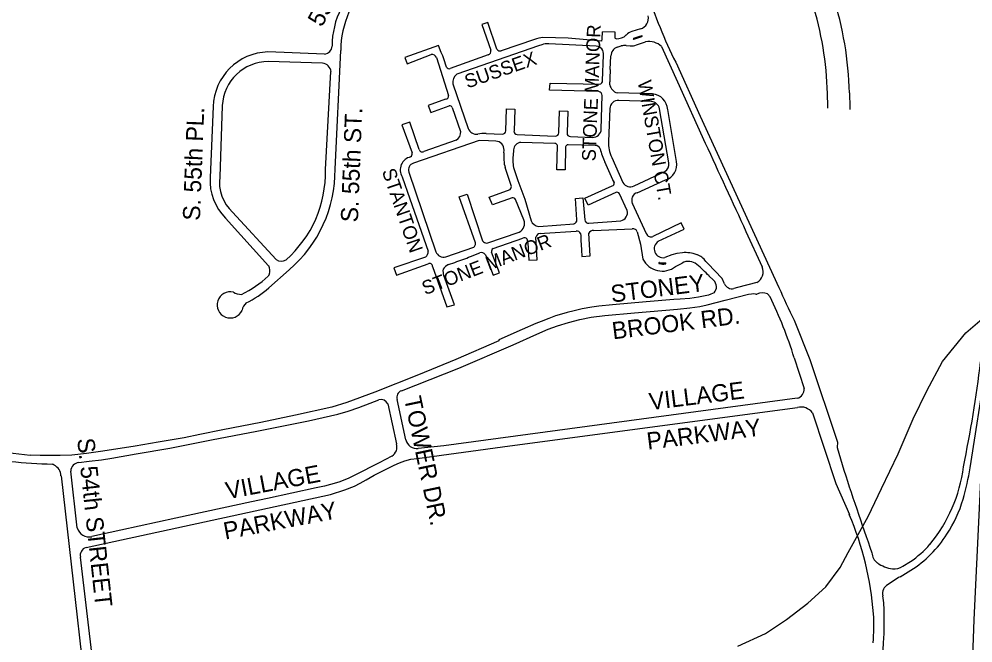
# Model space of a CAD drawing. Extents: x 0 to 712119, y 0 to 761125.
# Drawn here: x 665756 to 668534, y 728717 to 730533 of the extents above; entities that cross this region are included whole.
import ezdxf

# ---------------------------------------------------------------- set-up
doc = ezdxf.new("R2010")
doc.units = 0
for name, color, linetype in [('PAVED ROADS', 7, 'Continuous'), ('stream or creek', 7, 'Continuous'), ('street names', 7, 'Continuous')]:
    doc.layers.add(name, color=color, linetype=linetype)

msp = doc.modelspace()

# ---------------------------------------------------------------- linework, layer by layer
at = {"layer": 'PAVED ROADS'}
for points in [[(667147.1, 730444.6), (667121.4, 730523), (667103.5, 730516.8), (667129.8, 730441.6)], [(667565.6, 730504), (667540.1, 730496.4)], [(667257.1, 730472.9), (667160.2, 730440.1)], [(667453, 730468.1), (667354.9, 730476.8), (667281.4, 730479.1)], [(667494.8, 730475.3), (667493, 730476), (667492.1, 730476.9), (667491.5, 730478.3), (667492.1, 730494.5), (667455.1, 730495.6)], [(667559.7, 730480.8), (667545.2, 730475.9)], [(667545.9, 730474), (667560.3, 730478.9), (667569.7, 730482.1)], [(667569.1, 730484), (667559.7, 730480.8)], [(666984.8, 730435.5), (666977.1, 730456), (666879.3, 730420.3), (666885.7, 730402.6), (666956, 730429.2)], [(667278, 730458), (667268.8, 730454.9), (667030.6, 730371.8)], [(667436.2, 730453.4), (667298.2, 730460.9)], [(667497.3, 730451), (667509.4, 730454.4)], [(667523.6, 730455.9), (667535.9, 730454.5)], [(667553.5, 730457.4), (667580.4, 730466.4)], [(667626.6, 730452.3), (667673.1, 730349.8), (667754.1, 730171.8)], [(666645.2, 730430.8), (666480.5, 730436.9)], [(666676, 730095.7), (666692.4, 730441.5)], [(666971.2, 730420.5), (667006.4, 730309.8)], [(667001, 730393), (667001, 730393), (666992.6, 730417.3)], [(667122.1, 730428.3), (667011.4, 730388.9)], [(667455.2, 730353.6), (667457.7, 730427.6)], [(667477.1, 730385.9), (667479, 730425.7)], [(666639.5, 730404), (666481.6, 730409.2)], [(667668.2, 730406.8), (667739.6, 730250.4), (667968.7, 729751.2)], [(666648.1, 730094.3), (666664.2, 730379.5)], [(667019.4, 730343.9), (667063.8, 730214.3)], [(667444.1, 730321.4), (667301, 730325.8), (667302, 730346.4), (667446.7, 730343.1)], [(667476.2, 730340.7), (667475.9, 730349.8)], [(667451.4, 730212.4), (667454.2, 730309.9)], [(667600.1, 730315.2), (667497.4, 730317.6)], [(668111.3, 730273), (668111.2, 730278.2), (668110.2, 730316)], [(668174.1, 730317.8), (668175.3, 730275.1), (668175.5, 730269.1)], [(666321.3, 730277.7), (666312.2, 730071.3)], [(666347.4, 730280.5), (666340.2, 730073.5)], [(666997.9, 730299.1), (666947.2, 730281.1), (666954.7, 730260.6), (667008.6, 730279.8)], [(667596.8, 730292.4), (667502.1, 730295.9)], [(667017.2, 730275), (667041.8, 730205.8)], [(667173.2, 730207.5), (667175.5, 730271.2), (667199.5, 730270.4), (667197.2, 730206.6)], [(667327.7, 730201.9), (667330, 730265.6), (667353.9, 730264.8), (667351.6, 730201)], [(667476.2, 730271.8), (667472.7, 730176.1)], [(667648.2, 730114.3), (667620.6, 730271.7)], [(667670.4, 730117.7), (667644.7, 730268.9)], [(666921.1, 730152.9), (666893.5, 730232.4), (666870.8, 730224.6), (666900.5, 730142.8)], [(667116.5, 730199.5), (667162.8, 730197.8)], [(667206.8, 730196.2), (667317.3, 730192.2)], [(667095.4, 730178.9), (666904.1, 730113.1)], [(667028.8, 730180.1), (666934.5, 730147.4)], [(667144.1, 730177.2), (667122.8, 730177.9), (667095.4, 730178.9)], [(667316.3, 730170.7), (667217.1, 730173.8)], [(667433.6, 730165), (667354.6, 730167)], [(667361.3, 730190.6), (667425.5, 730188.3)], [(667167.9, 730143.2), (667168.2, 730151.3)], [(667195.5, 730151.9), (667194.7, 730135.9)], [(667347.1, 730160.4), (667346.1, 730093.6), (667322, 730093.6), (667323.4, 730164.2)], [(667489.3, 730055.5), (667461.9, 730116.7)], [(667482.1, 730130), (667514.2, 730056.6)], [(666890.9, 730087.4), (666969.9, 729855.5)], [(667189.2, 730048.3), (667171.5, 730100.1)], [(667197.4, 730095.1), (667208.5, 730063), (667229.1, 730008), (667246.7, 729945.6)], [(667546.8, 730047.5), (667636.1, 730088.7)], [(666871.3, 730073.6), (666894.2, 730009), (666946.8, 729856.9)], [(667489.2, 730055.6), (667486.8, 730062.1), (667489.3, 730055.5)], [(667556.2, 730027.3), (667638.7, 730064.3)], [(667192, 730012.2), (667134.5, 729992.1), (667125.1, 730014), (667186.2, 730036.4)], [(667493.7, 730028), (667413.3, 729991), (667403.2, 730011.8), (667483.2, 730047.6)], [(667084.8, 729881.7), (667037.6, 730015.6), (667060.3, 730023.4), (667105.4, 729886.8)], [(667225.7, 729947.9), (667201.6, 730007.4)], [(667380.5, 729948.4), (667376.2, 730010.7), (667398, 730012.4), (667403.2, 729948.6)], [(667526.6, 729975.7), (667504.8, 730024.3)], [(667583.1, 729908), (667542.4, 729995.4)], [(666357.3, 729953.2), (666482.7, 729814.3)], [(666377.5, 729970.4), (666504.6, 729832.5)], [(667415.4, 729938.1), (667508, 729945.7)], [(667269.1, 729929), (667371.9, 729936.7)], [(667428.8, 729917.4), (667541.7, 729921.8)], [(667617.3, 729885.7), (667692.6, 729921.1), (667683.7, 729939.2), (667601.9, 729899.7)], [(667118.3, 729880.8), (667212.4, 729912.4)], [(667136.5, 729864.4), (667222.5, 729895)], [(667237.1, 729880.9), (667240.7, 729830.6), (667265, 729832), (667260.4, 729897.9)], [(667273.2, 729908.5), (667285.5, 729909.3), (667378.1, 729915.2)], [(667390.8, 729908.1), (667391.4, 729901.5), (667392, 729888.7), (667393.3, 729861.1), (667395.1, 729841.6), (667418.8, 729843.5), (667415.4, 729909)], [(667555.7, 729913), (667565.3, 729877.7), (667572.5, 729834.1)], [(667872.7, 729914.2), (667919.7, 729811.1)], [(666998.4, 729840.3), (667080, 729868.8)], [(666939.2, 729839.9), (666847.6, 729808.7), (666855.3, 729787.3), (666947.6, 729820.4)], [(667070.9, 729841.2), (667097.9, 729852.5)], [(667113.8, 729846.7), (667136.1, 729787.2), (667155.3, 729794.1), (667131.7, 729854.3)], [(667687.8, 729852.4), (667671.8, 729850.2), (667656.4, 729846), (667636.1, 729838.5)], [(666960.2, 729812.9), (667001.4, 729694.6), (667023.8, 729701.2), (666992.5, 729786.1)], [(667006.7, 729817.9), (667025.1, 729824.4)], [(667620.2, 729820.9), (667620.2, 729820.9)], [(667667.7, 729812.1), (667686.8, 729822.6)], [(667810.2, 729762.2), (667803.1, 729777.1), (667761.7, 729821.5), (667755.9, 729827.4)], [(666485.1, 729790.9), (666481.5, 729784.3)], [(666483.5, 729750), (666542.4, 729803.1)], [(667765, 729785.1), (667778.4, 729772.3)], [(667904.6, 729765.6), (667847.7, 729751.2), (667837.7, 729748.7)], [(667780.4, 729736.2), (667770.3, 729731.5), (667763.3, 729729.2), (667734.5, 729723.1), (667709.6, 729719.2), (667681.1, 729717.2), (667662.7, 729716.1), (667582.4, 729709.4), (667483.6, 729701.1), (667444.5, 729697.3), (667423.8, 729694.5), (667396, 729688.8), (667372.2, 729683.3), (667352.2, 729678.5), (667335, 729673.6), (667317.9, 729668.6), (667298.5, 729661), (667276.3, 729652.6), (667260.6, 729646.2), (667220.7, 729628.9), (667153.4, 729598.8), (667152.8, 729595.9), (667027.4, 729542), (666918.9, 729497.2), (666792, 729446.7), (666710.7, 729416.6), (666666.4, 729403.1), (666560.9, 729379.5), (666460.1, 729358.6), (666349.7, 729337.1), (666282.6, 729323.4), (666236.9, 729314.1), (666161.1, 729301.2), (666093.8, 729289.9), (665999.7, 729275.2), (665952.6, 729268.6), (665909.7, 729263.7), (665876, 729262.3), (665848.3, 729262.2), (665817.7, 729262.6), (665788.4, 729263.7)], [(666869.4, 729451), (667036.4, 729516.8), (667194.3, 729584.4), (667263.7, 729615.7), (667296.2, 729630.3), (667324.1, 729640), (667355.7, 729649.6), (667389.1, 729658.2), (667421.6, 729664.6), (667462, 729670.3), (667548.3, 729677.5), (667673.7, 729688.2), (667708.8, 729691.8), (667738.1, 729696), (667759.5, 729700.8), (667812, 729714), (667880.3, 729731.5), (667888.5, 729733.2), (667894.3, 729733.8), (667899.9, 729733.1), (667902.6, 729732.4), (667904.7, 729732.3)], [(667935.1, 729732.7), (667942.8, 729724.4)], [(668012.8, 729656.5), (668058.9, 729542.2), (668139.6, 729300.8), (668138.4, 729285.8), (668152.6, 729235.9)], [(668013, 729546.7), (668042.5, 729457.4)], [(668525.2, 729226.8), (668570.9, 729518), (668551.8, 729109.4), (668536.5, 728784.5), (668532.1, 728677.8), (668489.4, 727875.9), (668469.1, 727424.4), (668456.8, 727167.9)], [(665929.9, 729242.1), (665960.3, 729245.6), (665995.5, 729249.7), (666025.6, 729254.6), (666096.9, 729266.8), (666195, 729284.2), (666316.5, 729307.8), (666448, 729332.8), (666598.9, 729362.8), (666683.9, 729382.3), (666714.4, 729391.8), (666745.3, 729402.1), (666778.5, 729414.7), (666803.9, 729424.6)], [(666882, 729308.4), (666856.5, 729425.5)], [(668021.8, 729428.8), (666992.8, 729291), (666918.5, 729282.5)], [(665951.1, 728994.2), (666662.5, 729148.7), (666704.5, 729162.2), (666732.6, 729173.3), (666749.1, 729181.9), (666766.6, 729192), (666789.9, 729205.4), (666815.5, 729218.2), (666848.5, 729234.4), (666863.8, 729241), (666879.2, 729246.6), (666896.3, 729251.4), (666915.2, 729254), (667184.9, 729290.2), (668022.4, 729402.2)], [(666829.7, 729412.8), (666854.7, 729296.8)], [(668066.3, 729386.6), (668134.4, 729181.1), (668173.7, 729090.8)], [(666841.6, 729260.8), (666804.7, 729241), (666733.2, 729205.2), (666713.9, 729195.8), (666686.6, 729184.7), (666662.7, 729178), (666645.1, 729173.4), (666620.7, 729168.2), (666479.3, 729137), (666432.8, 729127.2), (666211.9, 729079.9), (666052.6, 729044.8), (665967.6, 729026.2), (665967.6, 729026.2)], [(665878, 729203.3), (665978.5, 728320.5)], [(665924.8, 729051.5), (665906.3, 729216.8)], [(666010, 728325.5), (665934.5, 728966.8)], [(668329.4, 728940), (668352, 728953.7)], [(668321.7, 728909.6), (668352.6, 728928.3)], [(668259, 728425.5), (668259, 728425.5), (668273.5, 728717.5), (668275, 728744)]]:
    msp.add_lwpolyline(points, dxfattribs=at)
for centre, radius, start, end in [((669057.9, 731094.7), 1550.7, 198.1418, 206.337), ((667142.5, 730289.5), 1032, 1.5731, 17.5135), ((666911.1, 730453.3), 243.8, 153.0309, 179.8741), ((667142.5, 730289.5), 968, 1.5731, 17.5135), ((666980, 730437.3), 287.6, 156.4592, 179.1531), ((667555.6, 730535.5), 33, 287.5846, 11.4035), ((667299, 730359.8), 120.6, 98.3996, 110.3677), ((666511.3, 730553.2), 945.5, 354.838, 356.5066), ((667496.8, 730515.1), 39.8, 267.1144, 313.4727), ((667550.4, 730462.8), 35.1, 107.1438, 138.24), ((667545.6, 730475), 1, 108.697, 288.697), ((667569.4, 730483), 1, 288.697, 108.697), ((666643.1, 730454.9), 24.2, 275.0938, 357.406), ((667157.4, 730453.1), 13.3, 219.5632, 282.3392), ((667295.8, 730405.3), 55.7, 87.5315, 108.7256), ((667436.1, 730431.5), 21.9, 349.7079, 89.7223), ((667508.5, 730423.7), 29.5, 112.1853, 176.0734), ((667525, 730373.4), 82.5, 90.9487, 100.9314), ((667538.6, 730492.8), 38.4, 266.0396, 292.8755), ((667590.3, 730415.9), 51.4, 45.0179, 101.0536), ((666484.9, 730273.3), 163.7, 91.5458, 178.4629), ((666958.8, 730416.5), 13, 18.0236, 102.8814), ((666886.5, 730381.5), 112.2, 24.3809, 28.7945), ((666841.5, 730366.9), 159.3, 18.4368, 22.4814), ((667118.2, 730439.4), 11.7, 288.9352, 10.8549), ((666483.4, 730273.1), 136.2, 90.7533, 176.865), ((666636.9, 730376.6), 27.6, 6.2021, 84.4496), ((667007.9, 730395.2), 7.25, 197.6603, 298.5131), ((667048, 730348.7), 29, 126.9396, 189.454), ((776437.9, 726788.4), 109020.2, 178.108993, 178.127959), ((667445, 730353.2), 10.3, 279.6473, 1.7487), ((667508.2, 730348.8), 33, 194.2355, 250.9796), ((666996.3, 730309.1), 10.2, 279.433, 3.9453), ((667442.4, 730309.8), 11.8, 0.7256, 81.8424), ((667594.8, 730265.4), 50.1, 3.9516, 83.8647), ((667010.8, 730273.6), 6.55, 12.1182, 109.1942), ((667501.2, 730270.9), 25, 87.9342, 177.9351), ((667595.9, 730267.5), 25, 9.7594, 87.9342), ((667476.2, 730271.8), 0.000000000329, 315, 21.4218), ((667016.9, 730202.3), 25.2, 298.1615, 8.0362), ((667087.4, 730222.4), 24.9, 198.9175, 279.5893), ((667112, 730075.5), 124, 87.9342, 99.5142), ((667163.2, 730207.8), 10, 267.9342, 358.1952), ((667207.1, 730206.2), 10, 177.9342, 267.9342), ((667317.7, 730202.2), 10, 267.9342, 357.9342), ((667361.6, 730200.6), 10, 177.9342, 267.9342), ((667426.4, 730213.3), 25, 267.9342, 357.9342), ((667095.4, 730178.9), 0.000000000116, 0, 57.545), ((667143.2, 730152.2), 25, 357.9147, 87.9342), ((667220.2, 730149.1), 24.9, 97.1875, 173.6722), ((667315.9, 730163.2), 7.55, 8.0293, 86.6083), ((667355.3, 730158.6), 8.43, 95.0672, 167.0821), ((667562.2, 730170.3), 89.7, 176.268, 206.703), ((1118765.1, 937615.7), 496431.1, 204.700218, 204.732941), ((666888.6, 730140.9), 12.1, 307.92, 9.2338), ((666929.6, 730154.5), 8.61, 190.7205, 305.0222), ((667278.5, 730130.6), 111.3, 173.4801, 195.8991), ((667433.4, 730149), 15.9, 21.7294, 89.2933), ((667629.2, 730198.2), 186.1, 193.4431, 205.9667), ((666904.7, 730093.5), 38.9, 102.8702, 210.6849), ((666910.4, 730093.6), 20.5, 108.0181, 197.4826), ((667288.4, 730121.8), 94.8, 171.4347, 196.3144), ((667622.7, 730110.7), 25.7, 301.3273, 8.0538), ((667625, 730108.5), 46.3, 287.1884, 11.5011), ((666306.7, 730087.2), 341.5, 311.6025, 1.191), ((666298.4, 730091.2), 377.6, 310.2519, 0.6832), ((666466.9, 730062.8), 155, 176.8602, 224.9753), ((666459.7, 730058.5), 120.5, 172.8491, 226.9736), ((667482.2, 730054.6), 7.1, 277.7652, 7.7472), ((667535.3, 730069.1), 24.5, 210.7754, 298.1044), ((667176.1, 730045.3), 13.5, 319.1383, 13.0342), ((667497.1, 730019.9), 8.84, 30.1627, 112.987), ((667194.1, 730004.4), 8.09, 22.0296, 104.8587), ((667562.2, 730005.8), 22.3, 105.5193, 207.5579), ((667503.6, 729969.2), 24, 280.6012, 15.8331), ((667200.1, 729937.3), 27.7, 296.1772, 22.4978), ((667271.7, 729955.9), 27, 202.3881, 264.59), ((667368.6, 729948.1), 11.8, 285.7714, 1.7606), ((667414.8, 729949.8), 11.7, 186.2418, 272.8938), ((667426.9, 729905.5), 12, 81.0403, 163.1637), ((667544.4, 729910.4), 11.7, 12.8625, 103.1413), ((667227.4, 729885.9), 10.3, 38.6089, 118.4572), ((667213.2, 729883.2), 24, 354.5157, 22.2747), ((667274.7, 729893.7), 14.9, 95.9706, 163.6345), ((667380.8, 729905.1), 10.4, 16.6266, 105.0823), ((667596.3, 729912.3), 13.8, 197.9531, 293.8489), ((667076.5, 729875.2), 7.3, 298.9489, 336.7964), ((667070.8, 729879.3), 14.2, 330.7409, 9.5311), ((667117.3, 729895.4), 14.7, 216.1592, 274.1236), ((667140, 729856.6), 8.57, 114.0918, 195.2478), ((667631.4, 729864), 25.9, 123.1722, 280.3957), ((666931.3, 729853.7), 15.8, 299.8245, 11.6745), ((666992.6, 729863.9), 24.2, 200.1535, 283.723), ((613946, 874114.8), 153743.6, 290.19671, 290.214877), ((667101.9, 729838.8), 14.3, 33.4071, 106.4431), ((667629.2, 729862.3), 63.3, 206.4522, 307.464), ((667697.1, 729761.9), 90.9, 69.1994, 95.8859), ((667712.3, 729795.8), 53.9, 35.9199, 71.4826), ((666457.3, 729799.9), 29.3, 342.159, 29.5082), ((666519.4, 729852.3), 24.7, 233.2836, 304.3892), ((666951.4, 729812.5), 8.75, 2.6872, 116.2396), ((667014.8, 729791.8), 27.3, 107.2443, 152.3384), ((667620.9, 729822.4), 1.71, 93.3486, 245.6853), ((667631.2, 729861), 41.6, 254.6048, 280.058), ((667632.6, 729871.2), 48.5, 255.9461, 276.4169), ((667637.9, 729821.4), 1.55, 292.8356, 86.849), ((667705.2, 729788.9), 38.4, 49.9793, 118.6142), ((667240, 729265.4), 738.8, 44.7055, 48.4556), ((667887, 729796.7), 35.7, 299.5205, 23.845), ((666256.7, 730029.6), 332.8, 296.2086, 312.4939), ((667031.1, 729799.4), 40.8, 172.8718, 199.0217), ((666278.2, 729991.4), 317, 296.0207, 310.3833), ((667760.7, 729753.2), 26, 319.2003, 47.1173), ((667831.1, 729770), 22.3, 200.5323, 287.3952), ((670069.5, 730672.7), 2294.1, 203.6836, 206.295), ((666370.6, 729700.7), 38.1, 75.5833, 335.4524), ((666405.5, 729783.6), 52.6, 241.0746, 267.9886), ((667920.4, 729699.8), 36.1, 65.8372, 115.6509), ((666851, 729190.7), 1215.3, 17.0336, 26.0508), ((666441.2, 729679.2), 36.4, 131.1617, 170.9829), ((664730.8, 730004.8), 3854, 348.3925, 352.9979), ((666877.7, 729430.8), 21.9, 112.4892, 193.973), ((668013.6, 729456.5), 28.9, 286.4581, 1.7669), ((666809.3, 729402.2), 23, 27.389, 103.4841), ((668032.7, 729361.8), 41.7, 36.5097, 104.3078), ((666914.4, 729315.5), 33.2, 192.3517, 276.9759), ((665946.1, 730884.7), 1628.7, 259.7159, 264.4453), ((666826.3, 729286.7), 30.1, 300.5823, 19.5122), ((665922, 731232.3), 1996.4, 264.5315, 268.0042), ((665850.7, 729224.9), 12.4, 51.7541, 81.6017), ((665839.8, 729201.2), 38.2, 3.1491, 60.968), ((665932.8, 729215.7), 26.5, 96.2553, 177.6448), ((678623.8, 732627.2), 11006.7, 197.94564, 199.35607), ((668068.3, 729285.1), 441.3, 320.4019, 352.7372), ((667830.7, 729332.9), 702.6, 343.6511, 351.3185), ((668154.5, 729235.2), 364.3, 326.3487, 344.052), ((667318.7, 728729.7), 928.1, 4.4365, 22.8986), ((665960.8, 729063.4), 37.9, 198.375, 280.3138), ((668170.3, 729215.9), 340.6, 302.3569, 327.5716), ((668174.7, 729209.3), 311.1, 304.7527, 318.6721), ((665956.8, 728972), 22.9, 104.4278, 193.3418), ((668280.5, 728982.4), 41.4, 184.4636, 232.3038), ((668313.2, 729032.7), 101.2, 235.0747, 262.1913), ((668302.3, 728984), 51.7, 266.8544, 301.6065), ((668464.3, 728653.2), 293.4, 119.0839, 127.2679), ((668298.7, 728861.1), 28.3, 115.3796, 194.8658), ((667936.2, 728804.3), 338.8, 359.2644, 8.399), ((667554.7, 728768.8), 690.2, 355.6935, 2.7153), ((667394.6, 728772), 880.8, 358.1784, 1.8216)]:
    msp.add_arc(centre, radius, start, end, dxfattribs=at)
at = {"layer": 'stream or creek'}
msp.add_lwpolyline([(667848.6, 728707.9), (667929.4, 728743.9), (667991, 728785.5), (668052.6, 728832.8), (668105.6, 728880.1), (668147.2, 728936), (668170.1, 728980.4), (668228.9, 729085), (668267.6, 729166.7), (668316.3, 729267), (668359.3, 729368.7), (668399.4, 729450.4), (668445.3, 729536.4), (668512.6, 729619.5), (668750.5, 729822.9)], dxfattribs=at)

# ---------------------------------------------------------------- texts
at = {"layer": 'street names'}
for s, height, rotation, p in [('55th ST.', 50, 61.2544, (666637.4, 730506.9)), ('STONE MANOR', 40, 87.7778, (667434.7, 730118.1)), ('SUSSEX', 40, 19.2181, (667061.7, 730330.2)), ('WINSTON CT.', 40, 280, (667557.1, 730350.5)), ('S. 55th PL.', 50, 87.7778, (666282.5, 729945.1)), ('S. 55th ST.', 50, 87.7778, (666742.5, 729940.4)), ('STANTON', 40, 289, (666811.9, 730090.2)), ('STONE MANOR', 40, 21, (666938.1, 729728.7)), ('STONEY', 50, 7.1307, (667482.1, 729707.5)), ('BROOK RD.', 50, 7.1307, (667485.6, 729600.2)), ('VILLAGE', 50, 7.1307, (667593.9, 729394.2)), ('TOWER DR.', 50, 281.8397, (666876.6, 729429.2)), ('PARKWAY', 50, 7.1307, (667586.9, 729279.1)), ('S. 54th STREET', 50, 276.1945, (665925, 729310.8)), ('VILLAGE', 50, 10.7423, (666362.8, 729134.7)), ('PARKWAY', 50, 10.7423, (666356.2, 729017.5))]:
    msp.add_text(s, height=height, rotation=rotation, dxfattribs=at).set_placement(p)

doc.saveas('drawing.dxf')
